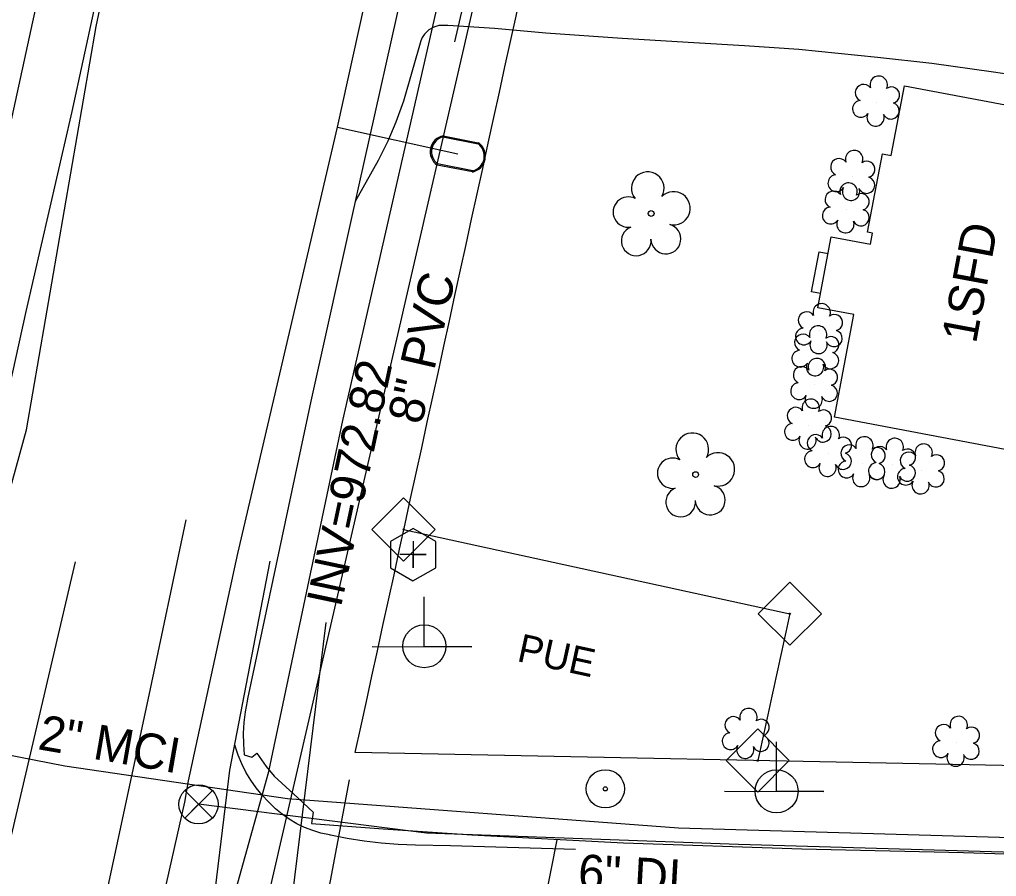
# Model space of a CAD drawing. Extents: x 1614611 to 1617571, y 898867 to 905462.
# Drawn here: x 1616227.4 to 1616338.7, y 899836.2 to 899933.8 of the extents above; entities that cross this region are included whole.
import ezdxf

# ---------------------------------------------------------------- set-up
doc = ezdxf.new("R2010")
doc.units = 0
for name, color, linetype in [('Exist Boundary Watershed Impervious C 09', 7, 'Continuous'), ('Exist Building', 7, 'Continuous'), ('Exist Building Text', 7, 'Continuous'), ('Exist Other Culture Anchor (Guy Wire) CELL', 7, 'Continuous'), ('Exist Other Culture Area Outline', 7, 'Continuous'), ('Exist Right of Way Easement Line Text', 7, 'Continuous'), ('Exist Right of Way Easement Marker CELL', 7, 'Continuous'), ('Exist Roads Soil', 7, 'Continuous'), ('Exist Structure Minor Pipes RCP 15 Inch Invert', 7, 'Continuous'), ('Exist Utilities Gas UG Line SUE LOS B', 7, 'Continuous'), ('Exist Utilities Power Joint Use Telephone CELL', 7, 'Continuous'), ('Exist Utilities Sanitary Sewer UG Line', 7, 'Continuous'), ('Exist Utilities Sanitary Sewer UG Line Text', 7, 'Continuous'), ('Exist Utilities Telephone UG Cable SUE LOS B', 7, 'Continuous'), ('Exist Utilities Telephone UG Cable SUE LOS C', 7, 'Continuous'), ('Exist Utilities Telephone UG FO SUE LOS B', 7, 'Continuous'), ('Exist Utilities Telephone UG FO SUE LOS C', 7, 'Continuous'), ('Exist Utilities Telephone UG FO SUE LOS C Text', 7, 'Continuous'), ('Exist Utilities Water UG Line SUE LOS B', 7, 'Continuous'), ('Exist Utilities Water UG Line SUE LOS B Text', 7, 'Continuous'), ('Exist Vegetation Shrub CELL', 7, 'Continuous'), ('Exist Vegetation Tree CELL', 7, 'Continuous'), ('Prop Drainage Structure Pipe Stub Out CELL', 7, 'Continuous'), ('Prop Earthen Structure Cut Ditch Special Back of Curb Detail CELL', 7, 'Continuous'), ('Prop Earthen Structure Cut Ditch Special Back of Curb Detail Label', 7, 'Continuous'), ('Prop Earthen Structure Head Ditch Label', 7, 'Continuous'), ('Prop Earthen Structure V Ditch Detail Label', 7, 'Continuous'), ('Prop Plan Preparation Table Ditch Data CELL', 7, 'Continuous'), ('Prop SS Transition Line', 7, 'Continuous'), ('Scratch_Level_9', 7, 'Continuous')]:
    doc.layers.add(name, color=color, linetype=linetype)

msp = doc.modelspace()

# ---------------------------------------------------------------- linework, layer by layer
at = {"layer": 'Exist Boundary Watershed Impervious C 09'}
for points in [[(1616204.54, 899671.54), (1616212.42, 899711.6), (1616219.62, 899748.06), (1616225.65, 899779.2), (1616234.17, 899819.31), (1616242.2, 899856.83), (1616246.43, 899876.79)], [(1616233.79, 899872), (1616222.42, 899823.62), (1616213.82, 899786.91), (1616211.27, 899773.71), (1616207.58, 899739.38), (1616203.73, 899702.72), (1616199.18, 899672.11)], [(1616241.67, 899777.85), (1616246.75, 899810.15), (1616251.4, 899848.26), (1616255.97, 899872.08)], [(1616290.76, 899839.25), (1616276.5, 899839.65), (1616272.52, 899839.74), (1616270.57, 899839.81), (1616268.62, 899839.96), (1616266.68, 899840.19), (1616264.75, 899840.49), (1616262.83, 899840.88), (1616262.73, 899840.9), (1616261.76, 899841.11), (1616260.82, 899841.39), (1616259.9, 899841.75), (1616259.01, 899842.18), (1616258.16, 899842.68), (1616257.35, 899843.25), (1616256.59, 899843.88), (1616255.89, 899844.56), (1616255.79, 899844.67), (1616255.06, 899845.44), (1616254.38, 899846.26), (1616253.77, 899847.14), (1616253.22, 899848.06), (1616252.74, 899849.01), (1616252.34, 899850), (1616252.01, 899851.02), (1616251.94, 899851.26)]]:
    msp.add_lwpolyline(points, dxfattribs=at)
at = {"layer": 'Exist Building'}
msp.add_lwpolyline([(1616356.91, 899880.79), (1616344.53, 899883.13), (1616344.67, 899883.86), (1616320.22, 899888.48), (1616322.43, 899900.17), (1616318.33, 899900.94), (1616319.86, 899909.02), (1616324.34, 899908.17), (1616324.58, 899909.44), (1616324, 899909.55), (1616325.69, 899918.46), (1616326.68, 899918.27), (1616328.19, 899926.22), (1616344.15, 899923.2), (1616342.68, 899915.46), (1616353.09, 899913.49), (1616351.38, 899904.46), (1616361.04, 899902.64)], close=True, dxfattribs=at)
at = {"layer": 'Exist Other Culture Anchor (Guy Wire) CELL'}
for radius in [2.18, 0.24]:
    msp.add_circle((1616294.14, 899846.15), radius, dxfattribs=at)
at = {"layer": 'Exist Other Culture Area Outline'}
msp.add_lwpolyline([(1616318.64, 899902.57), (1616317.61, 899902.76), (1616318.48, 899907.31), (1616319.5, 899907.11)], dxfattribs=at)
at = {"layer": 'Exist Right of Way Easement Marker CELL'}
for p, q in [((1616271.17, 899875.69), (1616271.17, 899875.69)), ((1616315.14, 899866.1), (1616315.14, 899866.1)), ((1616311.49, 899849.37), (1616311.49, 899849.37))]:
    msp.add_line(p, q, dxfattribs=at)
for points in [[(1616267.57, 899875.69), (1616271.17, 899879.29), (1616274.77, 899875.69), (1616271.17, 899872.09)], [(1616311.54, 899866.1), (1616315.14, 899869.7), (1616318.74, 899866.1), (1616315.14, 899862.5)], [(1616307.89, 899849.37), (1616311.49, 899852.97), (1616315.09, 899849.37), (1616311.49, 899845.77)]]:
    msp.add_lwpolyline(points, close=True, dxfattribs=at)
for centre in [(1616271.17, 899875.69), (1616315.14, 899866.1), (1616311.49, 899849.37)]:
    msp.add_circle(centre, 0.07, dxfattribs=at)
at = {"layer": 'Exist Roads Soil'}
msp.add_lwpolyline([(1616344.49, 899926.85), (1616338.33, 899927.79), (1616331.33, 899928.76), (1616325.12, 899929.44), (1616316.16, 899930.34), (1616310, 899930.79), (1616304.22, 899931.13), (1616296.05, 899931.6), (1616287.38, 899932.2), (1616281.51, 899932.75), (1616276.21, 899933.1), (1616275.2, 899933.08), (1616274.61, 899932.89), (1616274.03, 899932.58), (1616273.54, 899932.12), (1616273.27, 899931.72), (1616273.13, 899931.36), (1616271.16, 899924.49), (1616270.29, 899922.08), (1616269.38, 899919.92), (1616268.28, 899917.73), (1616265.67, 899913.03)], dxfattribs=at)
at = {"layer": 'Exist Utilities Gas UG Line SUE LOS B'}
msp.add_lwpolyline([(1616187.46, 899507.75), (1616199.06, 899556.48), (1616204.23, 899585.74), (1616206.41, 899591.28), (1616211.93, 899614.15), (1616223.1, 899656.86), (1616229.69, 899682.98), (1616222.3, 899683.81), (1616195.98, 899689.93), (1616173.26, 899694.29), (1616178.09, 899708.89), (1616184.68, 899736.3), (1616189.66, 899759.77), (1616203.55, 899813.6), (1616203.95, 899815.38), (1616204.29, 899817.31), (1616212.67, 899859.04), (1616219.3, 899889.35), (1616228.95, 899933.49), (1616238.93, 899978.7)], dxfattribs=at)
at = {"layer": 'Exist Utilities Power Joint Use Telephone CELL'}
for p, q in [((1616273.53, 899862.38), (1616273.53, 899862.38)), ((1616313.64, 899845.87), (1616313.64, 899845.87))]:
    msp.add_line(p, q, dxfattribs=at)
for points in [[(1616267.59, 899862.38), (1616278.93, 899862.34), (1616273.53, 899862.36), (1616273.53, 899868.01)], [(1616307.7, 899845.87), (1616319.04, 899845.83), (1616313.64, 899845.85), (1616313.64, 899851.49)]]:
    msp.add_lwpolyline(points, dxfattribs=at)
for centre in [(1616273.53, 899862.39), (1616313.64, 899845.87)]:
    msp.add_circle(centre, 2.45, dxfattribs=at)
at = {"layer": 'Exist Utilities Sanitary Sewer UG Line'}
msp.add_line((1616249.82, 899808.06), (1616305.32, 900049.13), dxfattribs=at)
at = {"layer": 'Exist Utilities Telephone UG Cable SUE LOS B'}
msp.add_lwpolyline([(1616210.82, 899880.03), (1616215.14, 899879.61), (1616224.21, 899877.03), (1616225.28, 899877.24), (1616225.86, 899878.36), (1616228.25, 899887.03), (1616236.15, 899932.96), (1616245.89, 899979.28), (1616255.13, 900020.34), (1616259.64, 900040.88), (1616246.59, 900050.21), (1616244.2, 900051.3)], dxfattribs=at)
at = {"layer": 'Exist Utilities Telephone UG Cable SUE LOS C'}
msp.add_line((1616283.62, 899814.46), (1616288.64, 899840.33), dxfattribs=at)
msp.add_lwpolyline([(1616231.61, 899682.37), (1616230.68, 899686.22), (1616238.7, 899725.22), (1616245.81, 899758.12), (1616249.34, 899774.31), (1616255.99, 899790.01), (1616259.34, 899804.09), (1616259.24, 899816.51), (1616265.02, 899847.19)], dxfattribs=at)
at = {"layer": 'Exist Utilities Telephone UG FO SUE LOS B'}
msp.add_lwpolyline([(1616186.35, 899390.81), (1616176.34, 899400.32), (1616169.6, 899416.51), (1616168.42, 899428.4), (1616174.27, 899447.99), (1616183.34, 899477.46), (1616193.52, 899505.85), (1616197.61, 899519.87), (1616202.66, 899555.72), (1616206.78, 899581.86), (1616205.67, 899601.57), (1616205.17, 899614.27), (1616214.77, 899656.74), (1616223.26, 899694.54), (1616232.38, 899741.15), (1616238.03, 899772.42), (1616239.49, 899790.4), (1616242.07, 899803.13), (1616247.08, 899816.75), (1616255.84, 899848.11), (1616264.27, 899888.11), (1616275.63, 899938.03)], dxfattribs=at)
at = {"layer": 'Exist Utilities Telephone UG FO SUE LOS C'}
msp.add_lwpolyline([(1616207.67, 899859.98), (1616206.5, 899855.61), (1616213.16, 899852.56), (1616232.6, 899848.77), (1616257.96, 899845.05), (1616302.47, 899841.7), (1616362.5, 899839.98), (1616398.57, 899838.91)], dxfattribs=at)
at = {"layer": 'Exist Utilities Water UG Line SUE LOS B'}
msp.add_line((1616263.66, 899921.5), (1616277.35, 899918.47), dxfattribs=at)
for points in [[(1616133.06, 899355.12), (1616143.66, 899387.67), (1616153.34, 899426.63), (1616162.12, 899458.99), (1616173.96, 899510.49), (1616183.79, 899557.72), (1616191.69, 899595.33), (1616205.16, 899658.03), (1616213.77, 899696.35), (1616224.75, 899745.7), (1616235.9, 899798.65), (1616246.28, 899844.64), (1616246.68, 899847.05), (1616252.3, 899872.96), (1616263.66, 899921.5), (1616269.73, 899949.09)], [(1616434, 899836.73), (1616392.52, 899837.3), (1616346.34, 899838.71), (1616344.69, 899838.79), (1616309.3, 899839.8), (1616273.79, 899841.1), (1616247.82, 899844.39)]]:
    msp.add_lwpolyline(points, dxfattribs=at)
at = {"layer": 'Exist Vegetation Shrub CELL'}
for p, q in [((1616325.04, 899924.3), (1616325.04, 899924.3)), ((1616322.25, 899915.84), (1616322.25, 899915.84)), ((1616321.61, 899912.14), (1616321.61, 899912.14)), ((1616318.55, 899898.38), (1616318.55, 899898.38)), ((1616318.14, 899895.86), (1616318.14, 899895.86)), ((1616318, 899892.15), (1616318, 899892.15)), ((1616317.3, 899887.51), (1616317.3, 899887.51)), ((1616319.58, 899884.4), (1616319.58, 899884.4)), ((1616323.41, 899883.23), (1616323.41, 899883.23)), ((1616326.87, 899883.05), (1616326.87, 899883.05)), ((1616330.16, 899882.4), (1616330.16, 899882.4)), ((1616310.21, 899852.28), (1616310.21, 899852.28)), ((1616334.16, 899851.38), (1616334.16, 899851.38))]:
    msp.add_line(p, q, dxfattribs=at)
for centre, radius, start, end in [((1616325.27, 899926.34), 0.99, 334.8391, 200.4717), ((1616323.56, 899925.42), 0.968, 35.8908, 245.4216), ((1616326.71, 899925.16), 0.929, 284.4567, 126.0861), ((1616323.24, 899923.59), 0.955, 95.1099, 327.9534), ((1616326.68, 899923.37), 0.937, 204.9913, 73.4601), ((1616324.91, 899922.61), 0.984, 151.2797, 21.387), ((1616322.48, 899917.88), 0.99, 334.8391, 200.4717), ((1616320.77, 899916.97), 0.968, 35.8908, 245.4216), ((1616323.92, 899916.71), 0.929, 284.4567, 126.0861), ((1616320.45, 899915.13), 0.955, 95.1099, 327.9534), ((1616323.89, 899914.91), 0.937, 204.9913, 73.4601), ((1616321.84, 899914.18), 0.99, 334.8391, 200.4717), ((1616322.12, 899914.15), 0.984, 151.2797, 21.387), ((1616320.13, 899913.27), 0.968, 35.8908, 245.4216), ((1616323.28, 899913.01), 0.929, 284.4567, 126.0861), ((1616319.81, 899911.44), 0.955, 95.1099, 327.9534), ((1616323.25, 899911.21), 0.937, 204.9913, 73.4601), ((1616321.48, 899910.46), 0.984, 151.2797, 21.387), ((1616318.78, 899900.42), 0.99, 334.8391, 200.4717), ((1616317.07, 899899.51), 0.968, 35.8908, 245.4216), ((1616320.22, 899899.25), 0.929, 284.4567, 126.0861), ((1616316.66, 899896.98), 0.968, 35.8908, 245.4216), ((1616316.75, 899897.68), 0.955, 95.1099, 327.9534), ((1616318.37, 899897.9), 0.99, 334.8391, 200.4717), ((1616320.19, 899897.45), 0.937, 204.9913, 73.4601), ((1616318.42, 899896.7), 0.984, 151.2797, 21.387), ((1616319.82, 899896.73), 0.929, 284.4567, 126.0861), ((1616316.34, 899895.15), 0.955, 95.1099, 327.9534), ((1616319.78, 899894.93), 0.937, 204.9913, 73.4601), ((1616318.02, 899894.17), 0.984, 151.2797, 21.387), ((1616318.23, 899894.19), 0.99, 334.8391, 200.4717), ((1616316.52, 899893.28), 0.968, 35.8908, 245.4216), ((1616319.67, 899893.02), 0.929, 284.4567, 126.0861), ((1616316.2, 899891.45), 0.955, 95.1099, 327.9534), ((1616319.64, 899891.22), 0.937, 204.9913, 73.4601), ((1616317.53, 899889.55), 0.99, 334.8391, 200.4717), ((1616317.87, 899890.47), 0.984, 151.2797, 21.387), ((1616315.82, 899888.64), 0.968, 35.8908, 245.4216), ((1616318.97, 899888.38), 0.929, 284.4567, 126.0861), ((1616315.5, 899886.81), 0.955, 95.1099, 327.9534), ((1616318.94, 899886.58), 0.937, 204.9913, 73.4601), ((1616319.81, 899886.44), 0.99, 334.8391, 200.4717), ((1616317.17, 899885.83), 0.984, 151.2797, 21.387), ((1616318.1, 899885.53), 0.968, 35.8908, 245.4216), ((1616321.25, 899885.27), 0.929, 284.4567, 126.0861), ((1616323.64, 899885.27), 0.99, 334.8391, 200.4717), ((1616327.1, 899885.09), 0.99, 334.8391, 200.4717), ((1616317.78, 899883.7), 0.955, 95.1099, 327.9534), ((1616321.93, 899884.36), 0.968, 35.8908, 245.4216), ((1616325.39, 899884.18), 0.968, 35.8908, 245.4216), ((1616325.08, 899884.1), 0.929, 284.4567, 126.0861), ((1616328.54, 899883.92), 0.929, 284.4567, 126.0861), ((1616330.39, 899884.44), 0.99, 334.8391, 200.4717), ((1616321.22, 899883.47), 0.937, 204.9913, 73.4601), ((1616321.61, 899882.53), 0.955, 95.1099, 327.9534), ((1616328.68, 899883.53), 0.968, 35.8908, 245.4216), ((1616331.84, 899883.27), 0.929, 284.4567, 126.0861), ((1616319.45, 899882.72), 0.984, 151.2797, 21.387), ((1616325.07, 899882.35), 0.955, 95.1099, 327.9534), ((1616325.05, 899882.3), 0.937, 204.9913, 73.4601), ((1616328.36, 899881.7), 0.955, 95.1099, 327.9534), ((1616328.51, 899882.13), 0.937, 204.9913, 73.4601), ((1616331.8, 899881.47), 0.937, 204.9913, 73.4601), ((1616323.28, 899881.55), 0.984, 151.2797, 21.387), ((1616326.74, 899881.37), 0.984, 151.2797, 21.387), ((1616330.04, 899880.72), 0.984, 151.2797, 21.387), ((1616310.44, 899854.32), 0.99, 334.8391, 200.4717), ((1616308.73, 899853.41), 0.968, 35.8908, 245.4216), ((1616311.88, 899853.15), 0.929, 284.4567, 126.0861), ((1616332.67, 899852.51), 0.968, 35.8908, 245.4216), ((1616334.38, 899853.42), 0.99, 334.8391, 200.4717), ((1616308.41, 899851.58), 0.955, 95.1099, 327.9534), ((1616335.83, 899852.25), 0.929, 284.4567, 126.0861), ((1616311.85, 899851.35), 0.937, 204.9913, 73.4601), ((1616332.36, 899850.68), 0.955, 95.1099, 327.9534), ((1616335.79, 899850.45), 0.937, 204.9913, 73.4601), ((1616310.08, 899850.6), 0.984, 151.2797, 21.387), ((1616334.03, 899849.7), 0.984, 151.2797, 21.387)]:
    msp.add_arc(centre, radius, start, end, dxfattribs=at)
at = {"layer": 'Exist Vegetation Tree CELL'}
for p, q in [((1616299.36, 899911.68), (1616299.36, 899911.68)), ((1616304.42, 899881.94), (1616304.42, 899881.94))]:
    msp.add_line(p, q, dxfattribs=at)
for centre in [(1616299.36, 899911.68), (1616304.42, 899881.94)]:
    msp.add_circle(centre, 0.326, dxfattribs=at)
for centre, radius, start, end in [((1616298.98, 899914.56), 1.86, 330.1651, 219.7134), ((1616296.76, 899911.84), 1.73, 62.6636, 279.3457), ((1616301.91, 899912.27), 1.9, 257.1011, 134.1999), ((1616301.04, 899908.78), 1.7, 181.2822, 74.56), ((1616297.66, 899908.56), 1.69, 111.5671, 6.231), ((1616304.04, 899884.82), 1.86, 330.1651, 219.7134), ((1616301.81, 899882.1), 1.73, 62.6636, 279.3457), ((1616306.97, 899882.53), 1.9, 257.1011, 134.1999), ((1616302.72, 899878.82), 1.69, 111.5671, 6.231), ((1616306.09, 899879.04), 1.7, 181.2822, 74.56)]:
    msp.add_arc(centre, radius, start, end, dxfattribs=at)
at = {"layer": 'Prop Drainage Structure Pipe Stub Out CELL'}
msp.add_line((1616272.25, 899872.83), (1616272.25, 899872.83), dxfattribs=at)
msp.add_lwpolyline([(1616269.67, 899874.32), (1616269.67, 899871.34), (1616272.24, 899869.85), (1616274.83, 899871.33), (1616274.83, 899874.31), (1616272.26, 899875.8)], close=True, dxfattribs=at)
msp.add_lwpolyline([(1616272.25, 899874.34), (1616272.25, 899871.31), (1616272.25, 899872.83), (1616273.76, 899872.83), (1616270.74, 899872.83)], dxfattribs=at)
at = {"layer": 'Prop Earthen Structure Cut Ditch Special Back of Curb Detail CELL'}
msp.add_line((1616271.17, 899875.69), (1616315.14, 899866.1), dxfattribs=at)
msp.add_arc((1713946.87, 878581.13), 99925, 167.7012256, 167.7110468, dxfattribs=at)
at = {"layer": 'Prop Earthen Structure Cut Ditch Special Back of Curb Detail Label'}
msp.add_line((1616276.99, 899931.22), (1616285.06, 899966.02), dxfattribs=at)
at = {"layer": 'Prop Earthen Structure Head Ditch Label'}
msp.add_line((1616496.94, 899845.6), (1616265.64, 899850.3), dxfattribs=at)
for radius, start, end in [(99970, 167.4989737, 167.7161189), (100030, 167.6040958, 167.7069392)]:
    msp.add_arc((1713946.87, 878581.13), radius, start, end, dxfattribs=at)
at = {"layer": 'Prop Earthen Structure V Ditch Detail Label'}
msp.add_lwpolyline([(1616249.4, 899845.97), (1616246.25, 899842.82), (1616247.82, 899844.39), (1616249.4, 899842.82), (1616246.25, 899845.97)], dxfattribs=at)
msp.add_circle((1616247.82, 899844.39), 2.23, dxfattribs=at)
at = {"layer": 'Prop Plan Preparation Table Ditch Data CELL'}
msp.add_line((1616254.14, 899798.36), (1616262.34, 899865.08), dxfattribs=at)
at = {"layer": 'Prop SS Transition Line'}
msp.add_line((1616277.35, 899918.47), (1616277.35, 899918.47), dxfattribs=at)
for points in [[(1616275.65, 899920.4), (1616279.65, 899919.61)], [(1616275.68, 899920.54), (1616279.68, 899919.74)], [(1616279.02, 899916.41), (1616274.99, 899917.2)], [(1616279.04, 899916.54), (1616275.02, 899917.34)]]:
    msp.add_lwpolyline(points, dxfattribs=at)
for centre, radius, start, end in [((1616276.06, 899918.72), 1.86, 101.9867, 234.7881), ((1616276.08, 899918.72), 1.73, 104.1096, 232.5911), ((1616278.62, 899918.22), 1.86, 282.457, 55.1171), ((1616278.63, 899918.22), 1.73, 283.9359, 53.6815)]:
    msp.add_arc(centre, radius, start, end, dxfattribs=at)
at = {"layer": 'Scratch_Level_9'}
for points in [[(1616224.62, 899884.47), (1616228.19, 899900.5), (1616233.45, 899923.29), (1616238.46, 899946.41), (1616240.27, 899955.57)], [(1616271.56, 899939.58), (1616266.09, 899914.95), (1616265.67, 899913.03), (1616260.6, 899890.31), (1616255.91, 899868.18), (1616253.41, 899856.39), (1616253.36, 899856.15), (1616253.14, 899854.94), (1616252.99, 899853.72), (1616252.92, 899852.48), (1616252.93, 899851.25), (1616253.02, 899850.02), (1616253.89, 899849.75), (1616254.45, 899850.2), (1616255.53, 899848.71), (1616256.45, 899847.61), (1616258.62, 899845.57), (1616260.89, 899843.5), (1616260.68, 899842.21), (1616268.84, 899841.6), (1616278.96, 899840.9), (1616296.23, 899840.02), (1616316.51, 899839.32), (1616334.91, 899838.91), (1616353.97, 899838.3)]]:
    msp.add_lwpolyline(points, dxfattribs=at)

# ---------------------------------------------------------------- texts
at = {"layer": 'Exist Building Text'}
msp.add_text('1SFD', height=4, rotation=79.396, dxfattribs=at).set_placement((1616336.34, 899896.76))
at = {"layer": 'Exist Right of Way Easement Line Text'}
msp.add_text('PUE', height=3.2, rotation=347.7012, dxfattribs=at).set_placement((1616283.97, 899860.72))
at = {"layer": 'Exist Structure Minor Pipes RCP 15 Inch Invert'}
msp.add_text('INV=972.82', height=4, rotation=78.0483, dxfattribs=at).set_placement((1616264.02, 899866.7))
at = {"layer": 'Exist Utilities Sanitary Sewer UG Line Text'}
msp.add_text('8" PVC', height=4, rotation=77.036, dxfattribs=at).set_placement((1616273.22, 899887.51))
at = {"layer": 'Exist Utilities Telephone UG FO SUE LOS C Text'}
msp.add_text('2" MCI', height=4, rotation=350.1278, dxfattribs=at).set_placement((1616229.41, 899850.68))
at = {"layer": 'Exist Utilities Water UG Line SUE LOS B Text'}
msp.add_text('6" DI', height=4, rotation=356.8654, dxfattribs=at).set_placement((1616290.96, 899834.72))

doc.saveas('drawing.dxf')
